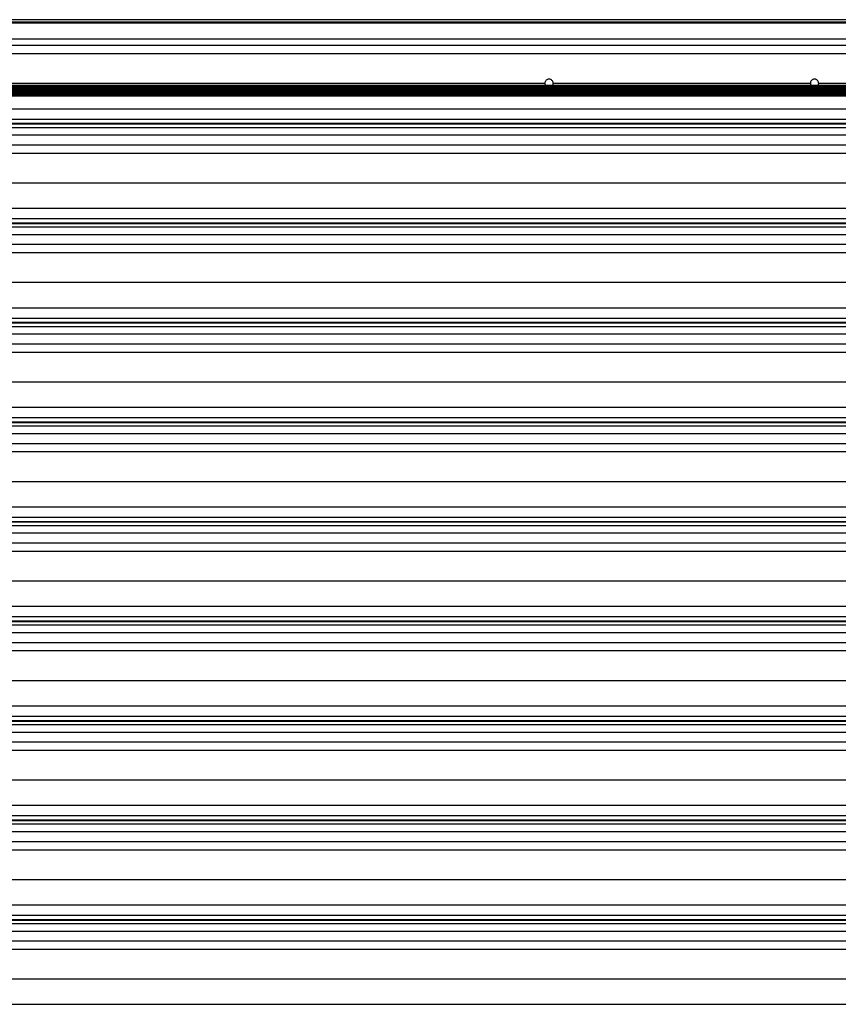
# Model space of a CAD drawing. Header units: inches. Extents: x 170 to 284, y 215 to 248.
# Tile 356 of 656: x 203.15 to 204.84, y 222.38 to 224.41. Entities that reach past the tile are written whole.
import ezdxf

# ---------------------------------------------------------------- set-up
doc = ezdxf.new("R2010")
doc.units = ezdxf.units.IN
doc.header["$LTSCALE"] = 0.25
doc.header["$MEASUREMENT"] = 0
doc.layers.add('RH FRONT OF HOOD', color=7, linetype='Continuous')

msp = doc.modelspace()

# ---------------------------------------------------------------- linework, layer by layer
at = {"layer": 'RH FRONT OF HOOD'}
for p, q in [((206.77213, 224.40973), (202.26084, 224.40973)), ((206.77213, 224.40453), (202.26084, 224.40453)), ((206.77213, 224.40243), (202.26084, 224.40243)), ((202.27776, 224.37016), (206.77213, 224.37016)), ((202.59041, 224.35687), (206.44255, 224.35687)), ((202.57687, 224.3398), (206.46244, 224.3398)), ((206.46106, 224.27387), (202.57191, 224.27387)), ((202.57191, 224.27375), (206.46106, 224.27375)), ((202.71026, 224.2784), (204.23399, 224.2784)), ((204.25111, 224.2784), (204.78185, 224.2784)), ((204.79897, 224.2784), (206.32271, 224.2784)), ((206.46106, 224.27082), (202.57191, 224.27082)), ((202.57191, 224.27071), (206.46106, 224.27071)), ((202.57191, 224.26769), (206.46106, 224.26769)), ((206.46106, 224.2648), (202.57737, 224.2648)), ((202.57737, 224.26469), (206.46106, 224.26469)), ((206.46106, 224.26182), (202.57737, 224.26182)), ((202.57737, 224.2617), (206.46106, 224.2617)), ((206.46106, 224.25897), (202.57737, 224.25897)), ((202.57737, 224.25886), (206.46106, 224.25886)), ((206.46106, 224.25598), (202.57737, 224.25598)), ((202.57737, 224.25587), (206.46106, 224.25587)), ((206.46106, 224.25298), (202.57737, 224.25298)), ((202.57737, 224.25287), (206.46106, 224.25287)), ((202.50032, 224.22602), (206.53264, 224.22602)), ((202.50032, 224.20464), (206.53264, 224.20464)), ((206.53264, 224.19515), (202.50032, 224.19515)), ((202.50032, 224.19451), (206.53264, 224.19451)), ((202.50032, 224.1875), (206.53264, 224.1875)), ((202.50032, 224.17181), (206.53264, 224.17181)), ((202.50032, 224.15142), (206.53264, 224.15142)), ((202.57687, 224.13435), (206.45609, 224.13435)), ((202.53049, 224.07296), (206.50248, 224.07296)), ((202.50032, 224.02057), (206.53264, 224.02057)), ((202.50032, 223.99919), (206.53264, 223.99919)), ((206.53264, 223.98971), (202.50032, 223.98971)), ((202.50032, 223.98907), (206.53264, 223.98907)), ((202.50032, 223.98205), (206.53264, 223.98205)), ((202.50032, 223.96636), (206.53264, 223.96636)), ((202.50032, 223.94598), (206.53264, 223.94598)), ((202.57687, 223.9289), (206.45609, 223.9289)), ((202.53049, 223.86751), (206.50248, 223.86751)), ((202.50032, 223.81512), (206.53264, 223.81512)), ((202.50032, 223.79374), (206.53264, 223.79374)), ((206.53264, 223.78426), (202.50032, 223.78426)), ((202.50032, 223.78362), (206.53264, 223.78362)), ((202.50032, 223.7766), (206.53264, 223.7766)), ((202.50032, 223.76092), (206.53264, 223.76092)), ((202.50032, 223.74053), (206.53264, 223.74053)), ((202.57687, 223.72345), (206.45609, 223.72345)), ((202.53049, 223.66206), (206.50248, 223.66206)), ((202.50032, 223.60968), (206.53264, 223.60968)), ((202.50032, 223.5883), (206.53264, 223.5883)), ((206.53264, 223.57881), (202.50032, 223.57881)), ((202.50032, 223.57817), (206.53264, 223.57817)), ((202.50032, 223.57115), (206.53264, 223.57115)), ((202.50032, 223.55547), (206.53264, 223.55547)), ((202.50032, 223.53508), (206.53264, 223.53508)), ((202.57687, 223.51801), (206.45609, 223.51801)), ((202.53049, 223.45661), (206.50248, 223.45661)), ((202.50032, 223.40423), (206.53264, 223.40423)), ((202.50032, 223.38285), (206.53264, 223.38285)), ((206.53264, 223.37336), (202.50032, 223.37336)), ((202.50032, 223.37272), (206.53264, 223.37272)), ((202.50032, 223.36571), (206.53264, 223.36571)), ((202.50032, 223.35002), (206.53264, 223.35002)), ((202.50032, 223.32963), (206.53264, 223.32963)), ((202.57687, 223.31256), (206.45609, 223.31256)), ((202.53049, 223.25117), (206.50248, 223.25117)), ((202.50032, 223.19878), (206.53264, 223.19878)), ((202.50032, 223.1774), (206.53264, 223.1774)), ((206.53264, 223.16792), (202.50032, 223.16792)), ((202.50032, 223.16728), (206.53264, 223.16728)), ((202.50032, 223.16026), (206.53264, 223.16026)), ((202.50032, 223.14457), (206.53264, 223.14457)), ((202.50032, 223.12419), (206.53264, 223.12419)), ((202.57687, 223.10711), (206.45609, 223.10711)), ((202.53049, 223.04572), (206.50248, 223.04572)), ((202.50032, 222.99333), (206.53264, 222.99333)), ((202.50032, 222.97195), (206.53264, 222.97195)), ((206.53264, 222.96247), (202.50032, 222.96247)), ((202.50032, 222.96183), (206.53264, 222.96183)), ((202.50032, 222.95481), (206.53264, 222.95481)), ((202.50032, 222.93913), (206.53264, 222.93913)), ((202.50032, 222.91874), (206.53264, 222.91874)), ((202.57687, 222.90166), (206.45609, 222.90166)), ((202.53049, 222.84027), (206.50248, 222.84027)), ((202.50032, 222.78789), (206.53264, 222.78789)), ((202.50032, 222.76651), (206.53264, 222.76651)), ((206.53264, 222.75702), (202.50032, 222.75702)), ((202.50032, 222.75638), (206.53264, 222.75638)), ((202.50032, 222.74936), (206.53264, 222.74936)), ((202.50032, 222.73368), (206.53264, 222.73368)), ((202.50032, 222.71329), (206.53264, 222.71329)), ((202.57687, 222.69622), (206.45609, 222.69622)), ((202.53049, 222.63482), (206.50248, 222.63482)), ((202.50032, 222.58244), (206.53264, 222.58244)), ((202.50032, 222.56106), (206.53264, 222.56106)), ((206.53264, 222.55157), (202.50032, 222.55157)), ((202.50032, 222.55093), (206.53264, 222.55093)), ((202.50032, 222.54392), (206.53264, 222.54392)), ((202.50032, 222.52823), (206.53264, 222.52823)), ((202.50032, 222.50784), (206.53264, 222.50784)), ((202.57687, 222.49077), (206.45609, 222.49077)), ((202.53049, 222.42938), (206.50248, 222.42938)), ((202.50032, 222.37699), (206.53264, 222.37699))]:
    msp.add_line(p, q, dxfattribs=at)
for points, knots in [([(204.25111, 224.2784), (204.2511, 224.27874), (204.25106, 224.28002), (204.25039, 224.28223), (204.2487, 224.28461), (204.2463, 224.28629), (204.24348, 224.28708), (204.24056, 224.2869), (204.23786, 224.28576), (204.2357, 224.28379), (204.23426, 224.28124), (204.23408, 224.27934), (204.23399, 224.2784)], [0, 0, 0, 0, 0.0371135, 0.1443586, 0.2516218, 0.3589567, 0.4663025, 0.5735867, 0.6808414, 0.7881476, 0.8955006, 1, 1, 1, 1]), ([(204.23399, 224.2784), (204.23406, 224.27746), (204.23418, 224.27583), (204.23504, 224.27445), (204.23541, 224.27387)], [0, 0, 0, 0, 0.5751179, 1, 1, 1, 1]), ([(204.23573, 224.27327), (204.23575, 224.27324), (204.23621, 224.27236), (204.23731, 224.27142), (204.23852, 224.27095), (204.23884, 224.27082)], [0, 0, 0, 0, 0.0299488, 0.7438777, 1, 1, 1, 1]), ([(204.24628, 224.27082), (204.24683, 224.27108), (204.24807, 224.27164), (204.24889, 224.27273), (204.24933, 224.27332)], [0, 0, 0, 0, 0.4534209, 1, 1, 1, 1]), ([(204.2498, 224.27387), (204.25024, 224.27472), (204.25098, 224.27616), (204.25108, 224.27776), (204.25111, 224.2784)], [0, 0, 0, 0, 0.5965294, 1, 1, 1, 1]), ([(204.79897, 224.2784), (204.79896, 224.27874), (204.79892, 224.28002), (204.79825, 224.28223), (204.79656, 224.28461), (204.79416, 224.28629), (204.79134, 224.28708), (204.78842, 224.2869), (204.78572, 224.28576), (204.78356, 224.28379), (204.78212, 224.28124), (204.78194, 224.27934), (204.78185, 224.2784)], [0, 0, 0, 0, 0.0371135, 0.1443586, 0.2516218, 0.3589567, 0.4663025, 0.5735867, 0.6808414, 0.7881476, 0.8955006, 1, 1, 1, 1]), ([(204.78185, 224.2784), (204.78192, 224.27746), (204.78204, 224.27583), (204.7829, 224.27445), (204.78327, 224.27387)], [0, 0, 0, 0, 0.5751179, 1, 1, 1, 1]), ([(204.78359, 224.27327), (204.78361, 224.27324), (204.78407, 224.27236), (204.78517, 224.27142), (204.78638, 224.27095), (204.7867, 224.27082)], [0, 0, 0, 0, 0.0299488, 0.7438777, 1, 1, 1, 1]), ([(204.79414, 224.27082), (204.79469, 224.27108), (204.79593, 224.27164), (204.79675, 224.27273), (204.79719, 224.27332)], [0, 0, 0, 0, 0.4534209, 1, 1, 1, 1]), ([(204.79766, 224.27387), (204.7981, 224.27472), (204.79884, 224.27616), (204.79894, 224.27776), (204.79897, 224.2784)], [0, 0, 0, 0, 0.5965294, 1, 1, 1, 1]), ([(204.2397, 224.27045), (204.23998, 224.27032), (204.24087, 224.26989), (204.24282, 224.26982), (204.24456, 224.26988), (204.24542, 224.27035), (204.24544, 224.27036)], [0, 0, 0, 0, 0.1557676, 0.5002787, 0.9858014, 1, 1, 1, 1]), ([(204.78756, 224.27045), (204.78784, 224.27032), (204.78873, 224.26989), (204.79068, 224.26982), (204.79242, 224.26988), (204.79328, 224.27035), (204.7933, 224.27036)], [0, 0, 0, 0, 0.1557676, 0.5002787, 0.9858014, 1, 1, 1, 1])]:
    msp.add_open_spline(points, degree=3, knots=knots, dxfattribs=at)

doc.saveas('drawing.dxf')
